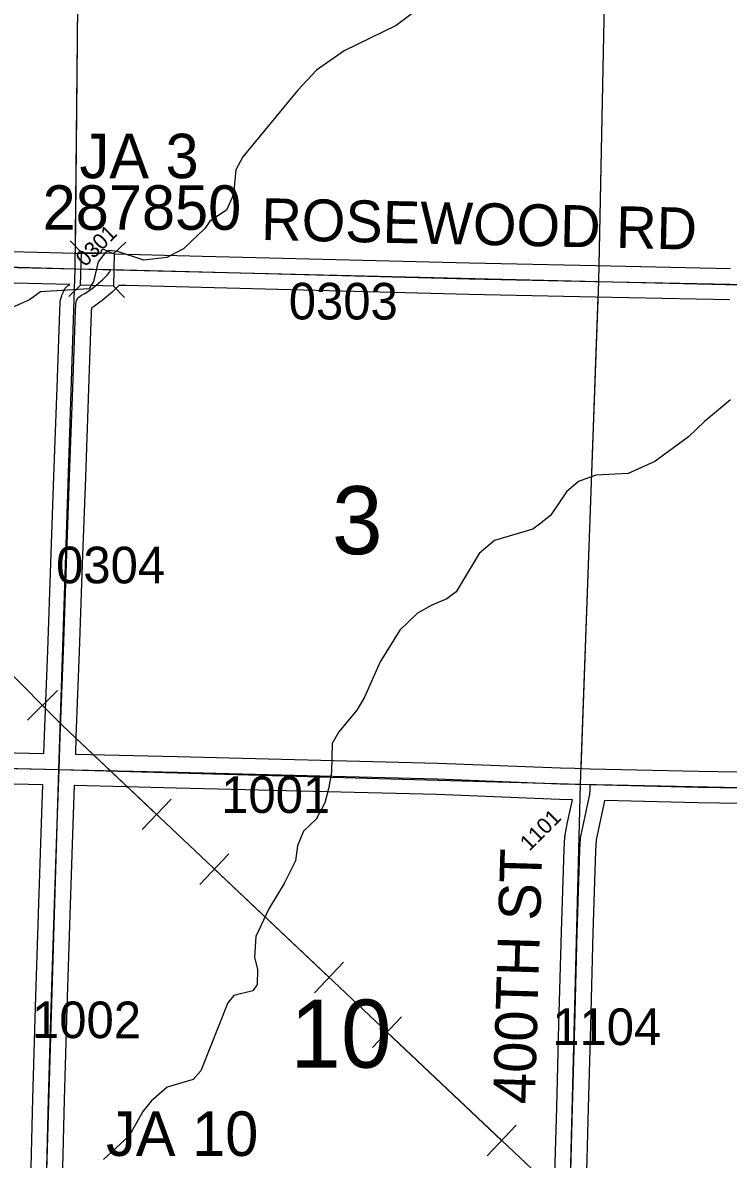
# Model space of a CAD drawing. Extents: x -132.8 to -73.3, y -60 to -26.
# Drawn here: x -100.916 to -99.569, y -40.66 to -38.489 of the extents above; entities that cross this region are included whole.
import ezdxf

# ---------------------------------------------------------------- set-up
doc = ezdxf.new("R2010")
doc.units = 0
for name, color, linetype in [('tdCoHydroRiver', 7, 'Continuous'), ('tdCoPipe', 7, 'Continuous'), ('tdCoSecRdNmbr', 7, 'Continuous'), ('tdCoSecRdTxt', 7, 'Continuous'), ('tdCoSecRteBand', 7, 'Continuous'), ('tdCoSecRteCL', 7, 'Continuous'), ('tdCoSectLine', 7, 'Continuous'), ('tdCoSectLinePart', 7, 'Continuous'), ('tdCoSectNmbr', 7, 'Continuous'), ('tdCoStrucSec', 7, 'Continuous'), ('tdCoStrucSecCoName', 7, 'Continuous'), ('tdCoStrucSecFHWANum', 7, 'Continuous'), ('tdCoSurfGravel', 7, 'Continuous'), ('tdCoTwpBndryShd', 7, 'Continuous')]:
    doc.layers.add(name, color=color, linetype=linetype)

msp = doc.modelspace()

# ---------------------------------------------------------------- linework, layer by layer
at = {"layer": 'tdCoHydroRiver'}
for points in [[(-100.1392, -38.4455), (-100.2034, -38.4946), (-100.3023, -38.5428), (-100.3552, -38.5795), (-100.3908, -38.6181), (-100.4962, -38.7451), (-100.5094, -38.77), (-100.5136, -38.8172), (-100.5269, -38.8469), (-100.559, -38.8683), (-100.5687, -38.8822), (-100.6091, -38.9208), (-100.641, -38.9374), (-100.6853, -38.9427), (-100.7354, -38.9258), (-100.7511, -38.9239), (-100.7591, -38.9284), (-100.7721, -38.9455), (-100.7809, -38.9831), (-100.7891, -38.9971), (-100.8823, -39.0029), (-100.9032, -39.0182), (-100.9366, -39.0333)], [(-99.5646, -39.2093), (-99.6144, -39.2508), (-99.6451, -39.28), (-99.7092, -39.3275), (-99.7602, -39.35), (-99.8219, -39.3534), (-99.8553, -39.3652), (-99.8778, -39.3852), (-99.9088, -39.4303), (-99.9297, -39.4471), (-99.9425, -39.4563), (-100.0156, -39.4783), (-100.0446, -39.5029), (-100.0888, -39.576), (-100.1065, -39.5898), (-100.1351, -39.6018), (-100.1623, -39.617), (-100.1962, -39.6493), (-100.2338, -39.71), (-100.2637, -39.7772), (-100.2785, -39.8021), (-100.3126, -39.8439), (-100.3257, -39.8657), (-100.3269, -39.9208), (-100.3324, -39.9523), (-100.3393, -39.9789), (-100.3557, -40.0101), (-100.3799, -40.0332), (-100.3916, -40.0613), (-100.3954, -40.0897), (-100.4169, -40.1333), (-100.4464, -40.1816), (-100.4712, -40.2346), (-100.4737, -40.274), (-100.4679, -40.2978), (-100.4685, -40.3262), (-100.4767, -40.3386), (-100.5132, -40.3473), (-100.5246, -40.3612), (-100.5764, -40.491), (-100.591, -40.508), (-100.6402, -40.5226), (-100.6708, -40.5488), (-100.687, -40.5689), (-100.7133, -40.6156), (-100.7617, -40.6603)]]:
    msp.add_lwpolyline(points, dxfattribs=at)
at = {"layer": 'tdCoPipe'}
for p, q in [((-100.85, -39.7645), (-100.9072, -39.8214)), ((-100.6331, -39.9719), (-100.6884, -40.0304)), ((-100.5226, -40.0764), (-100.578, -40.135)), ((-100.3036, -40.2834), (-100.3589, -40.3419)), ((-100.193, -40.3879), (-100.2484, -40.4465)), ((-99.9741, -40.5949), (-100.0294, -40.6534))]:
    msp.add_line(p, q, dxfattribs=at)
for points in [[(-94.8143, -47.1462), (-94.7069, -46.9834), (-94.3383, -46.7979), (-94.0389, -46.5554), (-93.5712, -46.2188), (-94.1285, -45.467), (-94.6658, -44.7216), (-95.3488, -44.2535), (-96.1295, -43.7536), (-96.9537, -43.2251), (-97.8929, -42.5235), (-98.8243, -41.7306), (-99.8527, -40.7651), (-100.8396, -39.8322), (-101.7644, -38.9024), (-102.5401, -38.2536)], [(-100.6608, -40.0012), (-100.8396, -39.8322), (-100.8786, -39.793)], [(-100.3313, -40.3127), (-100.5503, -40.1057)], [(-100.0018, -40.6242), (-100.2207, -40.4172)]]:
    msp.add_lwpolyline(points, dxfattribs=at)
at = {"layer": 'tdCoSecRteBand'}
for points in [[(-101.7765, -38.4543), (-101.778, -38.6382), (-101.778, -38.6382), (-101.778, -38.6382), (-101.7797, -38.8064), (-101.7797, -38.8065), (-101.7797, -38.8065), (-101.781, -38.9), (-101.6873, -38.9024), (-101.6869, -38.9024), (-101.6865, -38.9024), (-101.4997, -38.9118), (-101.0382, -38.9238), (-100.8148, -38.929), (-100.7677, -38.9301), (-100.7638, -38.9212), (-100.7417, -38.9308), (-100.5732, -38.9347), (-100.5731, -38.9347), (-100.5731, -38.9347), (-100.0632, -38.948), (-99.8219, -38.9531), (-99.5648, -38.9586)], [(-100.8757, -39.8848), (-100.8757, -39.8845), (-100.8746, -39.851), (-100.8746, -39.8509), (-100.8746, -39.8509), (-100.8684, -39.6882), (-100.8627, -39.5213), (-100.8627, -39.5212), (-100.8627, -39.5212), (-100.8566, -39.355), (-100.8504, -39.1861), (-100.8455, -39.0396), (-100.8455, -39.0394), (-100.8455, -39.0391), (-100.8447, -39.0246), (-100.8446, -39.0215), (-100.8438, -39.0185), (-100.8423, -39.0129), (-100.8417, -39.0106), (-100.8408, -39.0085), (-100.8383, -39.0028), (-100.8353, -38.9958), (-100.8292, -38.9911), (-100.8263, -38.9888), (-101.0397, -38.9838)], [(-99.5662, -39.0186), (-99.8232, -39.0131), (-100.0645, -39.008), (-100.0646, -39.008), (-100.0647, -39.008), (-100.5746, -38.9947), (-100.7189, -38.9913), (-100.7325, -38.991), (-100.7331, -38.9916), (-100.743, -39.0014), (-100.7439, -39.0023), (-100.7448, -39.0031), (-100.7643, -39.0196), (-100.7652, -39.0205), (-100.7663, -39.0212), (-100.7791, -39.0303), (-100.7812, -39.0318), (-100.7834, -39.0329), (-100.7851, -39.0337), (-100.7855, -39.0419), (-100.7904, -39.1881), (-100.7904, -39.1882), (-100.7904, -39.1882), (-100.7966, -39.3572), (-100.7966, -39.3572), (-100.7966, -39.3572), (-100.8028, -39.5233), (-100.8084, -39.6902), (-100.8084, -39.6903), (-100.8084, -39.6904), (-100.8146, -39.8531), (-100.8157, -39.8863), (-100.6209, -39.8909), (-100.6208, -39.8909), (-100.6208, -39.8909), (-100.1239, -39.9032), (-100.1237, -39.9032), (-100.1235, -39.9033), (-99.8894, -39.9126), (-99.862, -39.9133), (-99.8321, -39.914), (-99.8022, -39.9146), (-99.8022, -39.9147), (-99.8021, -39.9147), (-99.6259, -39.919), (-99.2514, -39.9249)], [(-101.096, -39.8796), (-100.8757, -39.8848)], [(-100.9017, -40.7278), (-100.897, -40.5447), (-100.897, -40.5446), (-100.897, -40.5446), (-100.8921, -40.3693), (-100.8921, -40.3692), (-100.8921, -40.3691), (-100.8862, -40.1916), (-100.8862, -40.1915), (-100.8862, -40.1915), (-100.8802, -40.0182), (-100.8778, -39.9448), (-101.0975, -39.9396), (-101.0975, -39.9396), (-101.0976, -39.9396), (-101.5456, -39.928), (-101.8192, -39.9219), (-101.8212, -39.9683), (-101.8271, -40.1398), (-101.8328, -40.3045), (-101.8384, -40.4782), (-101.8409, -40.5942), (-101.8439, -40.7394)], [(-99.9012, -40.7301), (-99.8965, -40.5609), (-99.8923, -40.4028), (-99.8876, -40.2258), (-99.8876, -40.2257), (-99.8876, -40.2256), (-99.8824, -40.0685), (-99.8824, -40.068), (-99.8824, -40.0676), (-99.8809, -40.0444), (-99.8808, -40.0425), (-99.8804, -40.0406), (-99.8765, -40.0202), (-99.8764, -40.0199), (-99.8764, -40.0196), (-99.8665, -39.9732), (-99.8911, -39.9726), (-99.8913, -39.9726), (-99.8916, -39.9726), (-100.1256, -39.9632), (-100.6223, -39.9509), (-100.8175, -39.9462), (-100.8178, -39.9462), (-100.8203, -40.0202), (-100.8203, -40.0202), (-100.8203, -40.0202), (-100.8262, -40.1936), (-100.8321, -40.371), (-100.837, -40.5463), (-100.8417, -40.7294)], [(-99.2525, -39.9849), (-99.627, -39.979), (-99.6271, -39.979), (-99.6272, -39.979), (-99.8055, -39.9747), (-99.8068, -39.981), (-99.8068, -39.9812), (-99.8069, -39.9813), (-99.8176, -40.0318), (-99.8212, -40.0501), (-99.8225, -40.0709), (-99.8277, -40.2275), (-99.8323, -40.4044), (-99.8365, -40.5625), (-99.8365, -40.5625), (-99.8365, -40.5625), (-99.8412, -40.7317), (-99.8457, -40.9095), (-99.8457, -40.9141), (-99.8457, -40.9144), (-99.8455, -40.9144), (-99.7941, -40.9157), (-99.2938, -40.9241)]]:
    msp.add_lwpolyline(points, dxfattribs=at)
at = {"layer": 'tdCoSecRteCL'}
for points in [[(-101.8113, -38.9301), (-101.7864, -38.9299), (-101.688, -38.9324), (-101.5008, -38.9417), (-101.039, -38.9538), (-100.8155, -38.959), (-100.7482, -38.9606)], [(-100.8467, -39.9155), (-100.8446, -39.852), (-100.8384, -39.6892), (-100.8328, -39.5223), (-100.8266, -39.3561), (-100.8204, -39.1871), (-100.8155, -39.0407), (-100.8148, -39.0261), (-100.8133, -39.0204), (-100.8108, -39.0148), (-100.8041, -39.0096), (-100.7965, -39.0059), (-100.7837, -38.9968), (-100.7642, -38.9802), (-100.7543, -38.9704), (-100.7504, -38.9657), (-100.7482, -38.9606)], [(-100.7482, -38.9606), (-100.5739, -38.9647), (-100.0639, -38.978), (-99.8225, -38.9831), (-99.5655, -38.9886), (-99.0405, -39.0019), (-98.8193, -39.0068)], [(-101.848, -39.8912), (-101.5449, -39.898), (-101.0968, -39.9096), (-100.8467, -39.9155)], [(-100.8771, -40.9159), (-100.8767, -40.8895), (-100.8717, -40.7287), (-100.867, -40.5454), (-100.8621, -40.3701), (-100.8562, -40.1926), (-100.8503, -40.0192), (-100.8467, -39.9155)], [(-100.8467, -39.9155), (-100.6216, -39.9209), (-100.1247, -39.9332), (-99.8904, -39.9426), (-99.8328, -39.944)], [(-99.8762, -40.9437), (-99.8756, -40.9089), (-99.8712, -40.7309), (-99.8665, -40.5617), (-99.8623, -40.4036), (-99.8576, -40.2266), (-99.8525, -40.0695), (-99.851, -40.0463), (-99.847, -40.0258), (-99.8362, -39.975), (-99.8337, -39.963), (-99.833, -39.9541), (-99.8328, -39.944)], [(-99.8328, -39.944), (-99.6265, -39.949), (-99.2519, -39.9549), (-98.8451, -39.9644)]]:
    msp.add_lwpolyline(points, dxfattribs=at)
at = {"layer": 'tdCoSectLine'}
for points in [[(-100.8159, -38.959), (-100.806, -37.9519)], [(-99.8163, -38.9833), (-99.7958, -37.9812)], [(-101.8117, -38.9301), (-100.8159, -38.959)], [(-100.8471, -39.9155), (-100.8159, -38.959)], [(-100.8159, -38.959), (-99.8163, -38.9833)], [(-99.8512, -39.9436), (-99.8163, -38.9833)], [(-99.8163, -38.9833), (-98.8197, -39.0068)], [(-101.8483, -39.8912), (-100.8471, -39.9155)], [(-100.8775, -40.9159), (-100.8471, -39.9155)], [(-100.8471, -39.9155), (-99.8512, -39.9436)], [(-99.8766, -40.9437), (-99.8512, -39.9436)], [(-99.8512, -39.9436), (-98.8455, -39.9644)]]:
    msp.add_lwpolyline(points, dxfattribs=at)
at = {"layer": 'tdCoSectLinePart'}
for points in [[(-100.8156, -38.929), (-100.8063, -37.9819)], [(-99.8157, -38.9533), (-99.7964, -38.0116)], [(-99.8501, -39.9136), (-99.8174, -39.0132)]]:
    msp.add_lwpolyline(points, dxfattribs=at)
at = {"layer": 'tdCoStrucSec'}
for points in [[(-100.8259, -38.9054), (-100.8043, -38.928), (-100.7418, -38.9295)], [(-100.7192, -38.9079), (-100.7418, -38.9295), (-100.7432, -38.992)], [(-100.8284, -39.0122), (-100.8058, -38.9906), (-100.8043, -38.928)], [(-100.7221, -39.0142), (-100.7432, -38.992), (-100.8058, -38.9906)]]:
    msp.add_lwpolyline(points, dxfattribs=at)
at = {"layer": 'tdCoSurfGravel'}
for points in [[(-101.8113, -38.9301), (-101.8113, -38.9301), (-101.7864, -38.9299), (-101.688, -38.9324), (-101.5008, -38.9417), (-101.039, -38.9538), (-100.8155, -38.959)], [(-100.8771, -40.9159), (-100.8767, -40.8895), (-100.8717, -40.7287), (-100.867, -40.5454), (-100.8621, -40.3701), (-100.8562, -40.1926), (-100.8503, -40.0192), (-100.8467, -39.9155), (-100.8446, -39.852), (-100.8384, -39.6892), (-100.8328, -39.5223), (-100.8266, -39.3561), (-100.8204, -39.1871), (-100.8155, -39.0407), (-100.8148, -39.0261), (-100.8133, -39.0204), (-100.8108, -39.0148), (-100.8041, -39.0096), (-100.7965, -39.0059), (-100.7837, -38.9968), (-100.7642, -38.9802), (-100.7543, -38.9704), (-100.7504, -38.9657), (-100.7482, -38.9606)], [(-100.8155, -38.959), (-100.7482, -38.9606), (-100.5739, -38.9647), (-100.0639, -38.978), (-99.8225, -38.9831)], [(-99.8225, -38.9831), (-99.5655, -38.9886), (-99.0405, -39.0019), (-98.8193, -39.0068), (-98.5837, -39.012), (-98.1275, -39.0216), (-97.8229, -39.0296)], [(-101.848, -39.8912), (-101.848, -39.8912), (-101.5449, -39.898), (-101.0968, -39.9096), (-100.8467, -39.9155), (-100.6216, -39.9209), (-100.1247, -39.9332), (-99.8904, -39.9426), (-99.8328, -39.944), (-99.6265, -39.949), (-99.2519, -39.9549), (-98.8451, -39.9644)], [(-99.8762, -40.9437), (-99.8756, -40.9089), (-99.8712, -40.7309), (-99.8665, -40.5617), (-99.8623, -40.4036), (-99.8576, -40.2266), (-99.8525, -40.0695), (-99.851, -40.0463), (-99.847, -40.0258), (-99.8362, -39.975), (-99.8337, -39.963), (-99.833, -39.9541), (-99.8328, -39.944)]]:
    msp.add_lwpolyline(points, dxfattribs=at)
at = {"layer": 'tdCoTwpBndryShd'}
msp.add_lwpolyline([(-106.7236, -38.7848), (-105.728, -38.8086), (-104.7303, -38.8432), (-103.7331, -38.8774), (-102.8073, -38.9026), (-101.8117, -38.9301), (-100.8159, -38.959), (-99.8163, -38.9833), (-98.8197, -39.0068), (-97.8233, -39.0296), (-96.8881, -39.0551), (-95.8911, -39.0794), (-94.8967, -39.1026), (-93.9077, -39.1227), (-92.9108, -39.1449), (-91.9134, -39.1669), (-90.9452, -39.1903), (-89.9443, -39.2161), (-88.9458, -39.2388), (-87.9547, -39.2627), (-86.9487, -39.2862), (-85.9517, -39.3085)], dxfattribs=at)

# ---------------------------------------------------------------- texts
at = {"layer": 'tdCoSecRdNmbr'}
for s, height, rotation, p in [('0301', 0.03, 44.9241, (-100.797, -38.9567)), ('0303', 0.07, 359.9245, (-100.4083, -39.0558)), ('0304', 0.07, 359.9241, (-100.8526, -39.5598)), ('1001', 0.07, 359.9244, (-100.5374, -39.9985)), ('1101', 0.03, 44.9248, (-99.9489, -40.0729)), ('1002', 0.07, 359.9241, (-100.8986, -40.4286)), ('1104', 0.07, 359.9249, (-99.9053, -40.4418))]:
    msp.add_text(s, height=height, rotation=rotation, dxfattribs=at).set_placement(p)
at = {"layer": 'tdCoSecRdTxt'}
for s, rotation, p in [('ROSEWOOD RD', 358.7093, (-100.4615, -38.904)), ('400TH ST', 88.3169, (-99.9385, -40.5555))]:
    msp.add_text(s, height=0.08, rotation=rotation, dxfattribs=at).set_placement(p)
at = {"layer": 'tdCoSectNmbr'}
for s, p in [('3', (-100.3258, -39.5042)), ('10', (-100.4054, -40.4849))]:
    msp.add_text(s, height=0.13, rotation=359.9244, dxfattribs=at).set_placement(p)
at = {"layer": 'tdCoStrucSecCoName'}
for s, p in [('JA 3', (-100.8078, -38.7861)), ('JA 10', (-100.7571, -40.6537))]:
    msp.add_text(s, height=0.085, dxfattribs=at).set_placement(p)
at = {"layer": 'tdCoStrucSecFHWANum'}
msp.add_text('287850', height=0.085, dxfattribs=at).set_placement((-100.8783, -38.8846))

doc.saveas('drawing.dxf')
